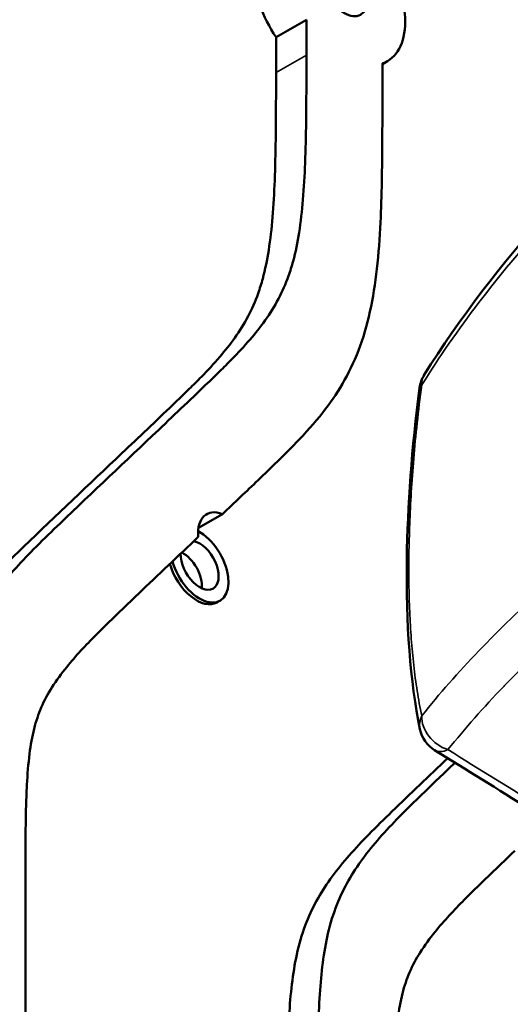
# Model space of a CAD drawing. Header units: millimetres. Extents: x 0 to 2100, y 0 to 1485.
# Tile 515 of 656: x 1661 to 1684, y 976 to 1022. Entities that reach past the tile are written whole.
import ezdxf

# ---------------------------------------------------------------- set-up
doc = ezdxf.new("R2010")
doc.units = ezdxf.units.MM
doc.header["$LTSCALE"] = 5
doc.layers.add('Sichtbar (ISO)', color=7, linetype='Continuous', lineweight=50)
doc.layers.add('Sichtbar schmal (ISO)', color=7, linetype='Continuous', lineweight=35)

msp = doc.modelspace()

# ---------------------------------------------------------------- linework, layer by layer
at = {"layer": 'Sichtbar (ISO)'}
for p, q in [((1672.7179, 1021.4983), (1674.1321, 1022.3148)), ((1674.1321, 1022.3148), (1674.1321, 1020.6644)), ((1672.7179, 1021.4983), (1672.7179, 1019.8479)), ((1677.8999, 1020.3796), (1677.6676, 1020.2455)), ((1677.6676, 1018.6232), (1677.6676, 1020.2736)), ((1670.2232, 999.2757), (1669.1071, 998.6314)), ((1669.9697, 995.16), (1670.1111, 995.2416)), ((1661.0506, 926.9052), (1661.0506, 982.3044))]:
    msp.add_line(p, q, dxfattribs=at)
for centre, start, end in [((1680.8888, 1004.967), 147.90539, 172.59174), ((1680.8888, 989.5479), 191.64122, 238.21612)]:
    msp.add_arc(centre, 1.5, start, end, dxfattribs=at)
for centre, major_axis, start_param, end_param in [((1674.4857, 1023.0272), (-2, 3.4641), 0, 1.6810625), ((1675.8999, 1023.8437), (2, -3.4641), 6.1729182, 7.9642478), ((1670.4339, 997.6219), (-0.95, 1.6454), 5.6553192, 7.186323), ((1669.1611, 996.8871), (0.95, -1.6454), 4.2824961, 8.6907178), ((1669.1611, 996.8871), (0.625, -1.0825), 3.8939161, 8.9472152), ((1668.3833, 996.438), (0.625, -1.0825), 0.6716176, 2.4110015), ((1669.0197, 996.8054), (0.95, -1.6454), 4.3065205, 6.2831853)]:
    msp.add_ellipse(centre, major_axis=major_axis, ratio=0.5773508, start_param=start_param, end_param=end_param, dxfattribs=at)
msp.add_ellipse((1675.8999, 1023.8437), major_axis=(-0.75, 1.299), ratio=0.5773508, dxfattribs=at)
for points, knots in [([(1674.1321, 1020.6644), (1674.1321, 1019.6219), (1674.1293, 1017.9346), (1674.0823, 1015.6832), (1673.9875, 1013.9557), (1673.816, 1012.4168), (1673.5778, 1011.2399), (1673.256, 1010.2081), (1672.6728, 1008.8894), (1671.7442, 1007.6375), (1670.7657, 1006.5943), (1670.0298, 1005.8602), (1668.7978, 1004.6711), (1666.2246, 1002.2222), (1663.5291, 999.6892), (1661.3397, 997.5553), (1660.4013, 996.5556), (1659.3593, 995.2833), (1658.5007, 993.8419), (1657.8414, 991.706), (1657.611, 989.7093), (1657.5151, 987.0888), (1657.5151, 985.4358), (1657.5151, 984.3456)], [0, 0, 0, 0, 0.0608257, 0.0985275, 0.1329671, 0.1649618, 0.1947283, 0.2111858, 0.2391865, 0.2987194, 0.3323121, 0.3537806, 0.3823973, 0.4706436, 0.6409893, 0.6818033, 0.7173771, 0.750735, 0.8116004, 0.8437163, 0.9035957, 0.9364005, 1, 1, 1, 1]), ([(1656.1009, 983.5291), (1656.1009, 984.6193), (1656.1009, 986.2723), (1656.1968, 988.8928), (1656.4272, 990.8895), (1657.0865, 993.0254), (1657.9451, 994.4669), (1658.9871, 995.7391), (1659.9255, 996.7388), (1662.1149, 998.8727), (1664.8104, 1001.4057), (1667.3836, 1003.8546), (1668.6156, 1005.0437), (1669.3515, 1005.7778), (1670.33, 1006.821), (1671.2586, 1008.0729), (1671.8418, 1009.3916), (1672.1636, 1010.4234), (1672.4018, 1011.6003), (1672.5733, 1013.1393), (1672.6681, 1014.8667), (1672.7151, 1017.1181), (1672.7179, 1018.8054), (1672.7179, 1019.8479)], [0, 0, 0, 0, 0.0635995, 0.0964043, 0.1562837, 0.1883996, 0.249265, 0.2826229, 0.3181967, 0.3590107, 0.5293564, 0.6176027, 0.6462194, 0.6676879, 0.7012806, 0.7608135, 0.7888142, 0.8052717, 0.8350382, 0.8670329, 0.9014725, 0.9391743, 1, 1, 1, 1]), ([(1670.2232, 999.2757), (1670.7779, 999.8026), (1671.9319, 1000.9007), (1673.5273, 1002.4323), (1674.8597, 1003.8978), (1675.8415, 1005.3181), (1676.5982, 1006.8684), (1677.128, 1008.6808), (1677.4414, 1010.7051), (1677.5882, 1012.7582), (1677.6675, 1015.4012), (1677.6676, 1017.3369), (1677.6676, 1018.6232)], [0, 0, 0, 0, 0.1224939, 0.255004, 0.3537531, 0.4353159, 0.5186871, 0.6038737, 0.689303, 0.776452, 0.8514351, 1, 1, 1, 1]), ([(1679.4197, 989.2452), (1678.9609, 991.4719), (1678.7632, 994.1763), (1678.8394, 999.6492), (1679.0386, 1002.3708), (1679.4013, 1005.1604)], [0, 0, 0, 0, 1.0717071, 1.0717071, 1.9545661, 1.9545661, 1.9545661, 1.9545661]), ([(1661.0506, 982.3044), (1661.0506, 983.041), (1661.0531, 984.1156), (1661.0747, 985.5674), (1661.117, 986.7791), (1661.2164, 988.0536), (1661.4276, 989.272), (1661.7764, 990.3081), (1662.2965, 991.2578), (1663.1383, 992.4008), (1664.5022, 993.8359), (1666.5734, 995.8166), (1668.17, 997.3286), (1669.0997, 998.21)], [0, 0, 0, 0, 0.0948455, 0.1385547, 0.1885445, 0.2541248, 0.3105777, 0.3636373, 0.4212074, 0.4887162, 0.6074616, 0.7713136, 1, 1, 1, 1]), ([(1673.2482, 971.1894), (1673.2482, 972.2795), (1673.2483, 973.9326), (1673.3441, 976.553), (1673.5745, 978.5498), (1674.2338, 980.6857), (1675.0924, 982.1271), (1676.1345, 983.3994), (1677.0729, 984.399), (1678.6097, 985.8969), (1679.8424, 987.0702), (1680.7112, 987.8933)], [0, 0, 0, 0, 0.06359954, 0.09640429, 0.15628374, 0.18839964, 0.24926502, 0.28262286, 0.31819671, 0.35901071, 0.45581626, 0.45581626, 0.45581626, 0.45581626]), ([(1681.0469, 987.6854), (1680.5392, 987.2015), (1679.6681, 986.3666), (1678.4871, 985.2155), (1677.5487, 984.2159), (1676.5066, 982.9436), (1675.6481, 981.5022), (1674.9887, 979.3663), (1674.7583, 977.3695), (1674.6625, 974.7491), (1674.6624, 973.096), (1674.6624, 972.0059)], [0.58428445, 0.58428445, 0.58428445, 0.58428445, 0.64098929, 0.68180329, 0.71737714, 0.75073498, 0.81160036, 0.84371626, 0.90359571, 0.93640046, 1, 1, 1, 1]), ([(1678.198, 969.9647), (1678.198, 970.7013), (1678.2005, 971.7759), (1678.2221, 973.2276), (1678.2644, 974.4393), (1678.3638, 975.7139), (1678.575, 976.9322), (1678.9238, 977.9684), (1679.4439, 978.918), (1680.2856, 980.061), (1681.6496, 981.4962), (1682.9215, 982.7126), (1683.714, 983.4668), (1683.8414, 983.588)], [0, 0, 0, 0, 0.04297559, 0.06278076, 0.0854317, 0.11514694, 0.14072639, 0.16476834, 0.190854, 0.22144306, 0.27524796, 0.34949121, 0.36371358, 0.36371358, 0.36371358, 0.36371358])]:
    msp.add_open_spline(points, degree=3, knots=knots, dxfattribs=at)
for points in [[(1679.618, 1005.764), (1682.9194, 1011.0278), (1687.3729, 1015.953), (1692.727, 1020.2225)], [(1684.5331, 985.5268), (1683.0545, 986.4419), (1681.5764, 987.3572), (1680.0987, 988.2728)]]:
    msp.add_open_spline(points, degree=3, dxfattribs=at)
at = {"layer": 'Sichtbar schmal (ISO)'}
msp.add_line((1672.7179, 1019.8479), (1674.1321, 1020.6644), dxfattribs=at)
for centre, major_axis, ratio, start_param, end_param in [((1680.8888, 1004.967), (-1.2708, 0.797), 0.7070074, 6.2831817, 6.7335011), ((1680.8888, 1004.967), (-1.4875, 0.1934), 0.2989012, 5.9547572, 6.2831854), ((1680.8888, 989.5479), (-1.4691, -0.3027), 0.7925636, 5.7540562, 6.2831872), ((1680.8888, 989.5479), (-1.1685, 0.9405), 0.8005298, 0.5394037, 2.0192877), ((1680.8888, 989.5479), (-0.7901, -1.2751), 0.5348827, 0, 0.6933764), ((7616.5984, 3896.1959), (8562.8241, -1094.6224), 0.547953, 4.0187294, 4.0194443)]:
    msp.add_ellipse(centre, major_axis=major_axis, ratio=ratio, start_param=start_param, end_param=end_param, dxfattribs=at)
for points in [[(1679.4995, 1005.2935), (1680.3193, 1006.5985), (1682.0964, 1009.1609), (1685.1607, 1012.8398), (1688.6074, 1016.3317), (1691.1491, 1018.5227), (1692.4778, 1019.5811)], [(1692.4778, 1001.544), (1691.1491, 1000.6281), (1688.6074, 998.7637), (1685.1607, 995.8796), (1682.0964, 992.9167), (1680.3193, 990.8953), (1679.4995, 989.8744)]]:
    msp.add_open_spline(points, degree=3, dxfattribs=at)
for points, knots in [([(1679.4995, 989.8744), (1679.4195, 990.2545), (1679.3494, 990.6425), (1679.288, 991.0358), (1679.2265, 991.4291), (1679.1738, 991.8279), (1679.1286, 992.2324), (1679.0833, 992.637), (1679.0456, 993.0474), (1679.0145, 993.4637), (1678.9835, 993.8801), (1678.9592, 994.3025), (1678.9411, 994.7318), (1678.923, 995.161), (1678.9111, 995.5972), (1678.9052, 996.0414), (1678.8992, 996.4856), (1678.8992, 996.9378), (1678.9052, 997.3998), (1678.9112, 997.8617), (1678.9231, 998.3333), (1678.9412, 998.8163), (1678.9593, 999.2993), (1678.9836, 999.7937), (1679.0146, 1000.3017), (1679.0456, 1000.8096), (1679.0834, 1001.331), (1679.1286, 1001.8678), (1679.1739, 1002.4046), (1679.2266, 1002.9567), (1679.288, 1003.5272), (1679.3494, 1004.0978), (1679.4195, 1004.6867), (1679.4995, 1005.2935)], [0, 0, 0, 0, 0.0909091, 0.0909091, 0.0909091, 0.1818182, 0.1818182, 0.1818182, 0.2727273, 0.2727273, 0.2727273, 0.3636364, 0.3636364, 0.3636364, 0.4545455, 0.4545455, 0.4545455, 0.5454545, 0.5454545, 0.5454545, 0.6363636, 0.6363636, 0.6363636, 0.7272727, 0.7272727, 0.7272727, 0.8181818, 0.8181818, 0.8181818, 0.9090909, 0.9090909, 0.9090909, 1, 1, 1, 1]), ([(1693.5561, 999.7937), (1692.2564, 998.8999), (1691.0157, 997.9929), (1689.8327, 997.0715), (1689.8185, 997.0604), (1689.8043, 997.0494), (1689.7901, 997.0383), (1688.5943, 996.1055), (1687.4576, 995.1579), (1686.3838, 994.1976), (1685.31, 993.2374), (1684.2991, 992.2643), (1683.3542, 991.2809), (1683.3421, 991.2682), (1683.3299, 991.2556), (1683.3178, 991.243), (1682.3867, 990.2719), (1681.5199, 989.2906), (1680.7171, 988.2971)], [0, 0, 0, 0, 0.2470334, 0.2470334, 0.2470334, 0.25, 0.25, 0.25, 0.5, 0.5, 0.5, 0.75, 0.75, 0.75, 0.7532137, 0.7532137, 0.7532137, 1, 1, 1, 1])]:
    msp.add_open_spline(points, degree=3, knots=knots, dxfattribs=at)

doc.saveas('drawing.dxf')
